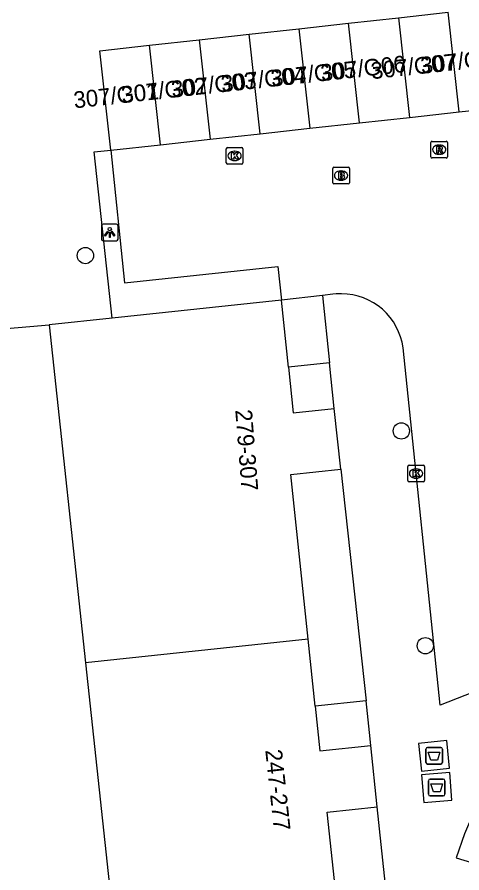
# Model space of a CAD drawing. Extents: x 161253 to 161848, y 384872 to 385383.
# Drawn here: x 161292.4 to 161319.1, y 385275.8 to 385327.2 of the extents above; entities that cross this region are included whole.
import ezdxf

# ---------------------------------------------------------------- set-up
doc = ezdxf.new("R2010")
doc.units = 0
for name, color, linetype in [('IMGEO_Afval_apart_plaats', 7, 'Continuous'), ('IMGEO_Boom', 7, 'Continuous'), ('IMGEO_Brandkraan', 7, 'Continuous'), ('IMGEO_Groenvoorziening', 7, 'Continuous'), ('IMGEO_Kolk', 7, 'Continuous'), ('IMGEO_Lichtpunt', 7, 'Continuous'), ('IMGEO_Pand', 7, 'Continuous'), ('IMGEO_Pand_nummerreeks', 7, 'Continuous'), ('IMGEO_Rijbaan_lokaal_open', 7, 'Continuous'), ('IMGEO_Rioolput', 7, 'Continuous'), ('IMGEO_Voetpad_gesloten', 7, 'Continuous'), ('IMGEO_Voetpad_open', 7, 'Continuous')]:
    doc.layers.add(name, color=color, linetype=linetype)

msp = doc.modelspace()

# ---------------------------------------------------------------- linework, layer by layer
at = {"layer": 'IMGEO_Afval_apart_plaats'}
for p, q in [((161316.938, 385282.46), (161316.938, 385283.26)), ((161316.938, 385283.26), (161316.938, 385282.46)), ((161317.038, 385283.36), (161317.828, 385283.36)), ((161317.828, 385283.36), (161317.038, 385283.36)), ((161317.928, 385283.26), (161317.928, 385282.46)), ((161317.928, 385282.46), (161317.928, 385283.26)), ((161317.828, 385282.36), (161317.038, 385282.36)), ((161317.038, 385282.36), (161317.828, 385282.36)), ((161317.095, 385280.555), (161317.095, 385281.355)), ((161317.095, 385281.355), (161317.095, 385280.555)), ((161317.195, 385281.455), (161317.985, 385281.455)), ((161317.985, 385281.455), (161317.195, 385281.455)), ((161318.085, 385281.355), (161318.085, 385280.555)), ((161318.085, 385280.555), (161318.085, 385281.355)), ((161317.985, 385280.455), (161317.195, 385280.455)), ((161317.195, 385280.455), (161317.985, 385280.455))]:
    msp.add_line(p, q, dxfattribs=at)
for points in [[(161317.081, 385283.074), (161317.785, 385283.074), (161317.636, 385282.604), (161317.23, 385282.604), (161317.081, 385283.074)], [(161317.238, 385281.169), (161317.942, 385281.169), (161317.793, 385280.699), (161317.387, 385280.699), (161317.238, 385281.169)]]:
    msp.add_lwpolyline(points, dxfattribs=at)
for centre, start, end in [((161317.038, 385283.26), 90, 180), ((161317.038, 385283.26), 90, 180), ((161317.828, 385283.26), 0, 90), ((161317.828, 385283.26), 360, 90), ((161317.038, 385282.46), 180, 270), ((161317.038, 385282.46), 180, 270), ((161317.828, 385282.46), 270, 0), ((161317.828, 385282.46), 270, 0), ((161317.195, 385281.355), 90, 180), ((161317.195, 385281.355), 90, 180), ((161317.985, 385281.355), 0, 90), ((161317.985, 385281.355), 360, 90), ((161317.195, 385280.555), 180, 270), ((161317.195, 385280.555), 180, 270), ((161317.985, 385280.555), 270, 0), ((161317.985, 385280.555), 270, 0)]:
    msp.add_arc(centre, 0.1, start, end, dxfattribs=at)
at = {"layer": 'IMGEO_Boom'}
for centre in [(161296.502, 385312.896), (161315.465, 385302.364), (161316.906, 385289.466)]:
    msp.add_circle(centre, 0.489, dxfattribs=at)
at = {"layer": 'IMGEO_Brandkraan'}
for p, q in [((161311.349, 385317.268), (161311.349, 385318.12)), ((161311.424, 385318.194), (161312.276, 385318.194)), ((161311.837, 385317.974), (161311.862, 385317.974)), ((161312.35, 385318.12), (161312.35, 385317.268)), ((161311.86, 385317.414), (161311.835, 385317.414)), ((161312.276, 385317.194), (161311.424, 385317.194))]:
    msp.add_line(p, q, dxfattribs=at)
for points in [[(161311.349, 385317.268), (161311.349, 385318.12)], [(161311.424, 385318.194), (161312.276, 385318.194)], [(161311.697, 385317.894), (161311.697, 385317.494), (161311.91, 385317.494)], [(161311.928, 385317.894), (161311.697, 385317.894)], [(161311.876, 385317.813), (161311.822, 385317.813), (161311.822, 385317.737)], [(161312.35, 385318.12), (161312.35, 385317.268)], [(161311.822, 385317.737), (161311.875, 385317.737)], [(161311.884, 385317.661), (161311.822, 385317.661), (161311.822, 385317.58)], [(161311.822, 385317.58), (161311.884, 385317.58)], [(161312.276, 385317.194), (161311.424, 385317.194)]]:
    msp.add_lwpolyline(points, dxfattribs=at)
for centre, radius, start, end in [((161311.426, 385318.118), 0.0765, 91.552, 178.448), ((161311.426, 385318.118), 0.0765, 91.552, 178.448), ((161311.877, 385317.775), 0.0379, 267.8285, 90.9355), ((161311.932, 385317.749), 0.145, 59.4692, 91.5367), ((161311.957, 385317.796), 0.0922, 285.5137, 58.1501), ((161312.274, 385318.118), 0.0765, 1.552, 88.448), ((161312.274, 385318.118), 0.0765, 1.552, 88.448), ((161311.885, 385317.62), 0.0404, 269.8759, 90.5077), ((161311.916, 385317.745), 0.251, 268.6676, 293.5347), ((161311.962, 385317.604), 0.105, 301.3115, 78.989), ((161311.426, 385317.27), 0.0765, 181.552, 268.448), ((161311.426, 385317.27), 0.0765, 181.552, 268.448), ((161312.274, 385317.27), 0.0765, 271.552, 358.448), ((161312.274, 385317.27), 0.0765, 271.552, 358.448)]:
    msp.add_arc(centre, radius, start, end, dxfattribs=at)
for centre, major_axis, ratio, start_param, end_param in [((161311.836, 385317.694), (-0.387, 0.002), 0.722429, 4.712389, 7.853982), ((161311.861, 385317.694), (-0.39, 0.002), 0.717154, 1.570796, 4.712389)]:
    msp.add_ellipse(centre, major_axis=major_axis, ratio=ratio, start_param=start_param, end_param=end_param, dxfattribs=at)
at = {"layer": 'IMGEO_Groenvoorziening'}
for points in [[(161286.821, 385329.479), (161288.275, 385308.207), (161294.324, 385308.738)], [(161298.104, 385309.138), (161297.027, 385319.113), (161298.021, 385319.222)]]:
    msp.add_lwpolyline(points, dxfattribs=at)
at = {"layer": 'IMGEO_Kolk'}
for p, q in [((161305.035, 385319.379), (161305.887, 385319.379)), ((161304.96, 385318.453), (161304.96, 385319.305)), ((161305.448, 385319.159), (161305.473, 385319.159)), ((161305.961, 385319.305), (161305.961, 385318.453)), ((161305.887, 385318.379), (161305.035, 385318.379)), ((161305.471, 385318.599), (161305.446, 385318.599)), ((161315.851, 385299.379), (161315.851, 385300.231)), ((161315.926, 385300.305), (161316.778, 385300.305)), ((161316.339, 385300.085), (161316.364, 385300.085)), ((161316.852, 385300.231), (161316.852, 385299.379)), ((161316.362, 385299.525), (161316.337, 385299.525)), ((161316.778, 385299.305), (161315.926, 385299.305))]:
    msp.add_line(p, q, dxfattribs=at)
for points in [[(161305.035, 385319.379), (161305.887, 385319.379)], [(161304.96, 385318.453), (161304.96, 385319.305)], [(161305.281, 385319.079), (161305.404, 385319.079), (161305.404, 385318.928), (161305.534, 385319.079), (161305.698, 385319.079), (161305.552, 385318.928), (161305.705, 385318.679), (161305.553, 385318.679), (161305.468, 385318.843), (161305.404, 385318.776), (161305.404, 385318.679), (161305.281, 385318.679), (161305.281, 385319.079)], [(161305.961, 385319.305), (161305.961, 385318.453)], [(161305.887, 385318.379), (161305.035, 385318.379)], [(161315.851, 385299.379), (161315.851, 385300.231)], [(161315.926, 385300.305), (161316.778, 385300.305)], [(161316.172, 385300.005), (161316.295, 385300.005), (161316.295, 385299.854), (161316.425, 385300.005), (161316.589, 385300.005), (161316.443, 385299.854), (161316.596, 385299.605), (161316.444, 385299.605), (161316.359, 385299.769), (161316.295, 385299.702), (161316.295, 385299.605), (161316.172, 385299.605), (161316.172, 385300.005)], [(161316.852, 385300.231), (161316.852, 385299.379)], [(161316.778, 385299.305), (161315.926, 385299.305)]]:
    msp.add_lwpolyline(points, dxfattribs=at)
for centre, start, end in [((161305.037, 385319.303), 91.552, 178.448), ((161305.037, 385319.303), 91.552, 178.448), ((161305.885, 385319.303), 1.552, 88.448), ((161305.885, 385319.303), 1.552, 88.448), ((161305.037, 385318.455), 181.552, 268.448), ((161305.037, 385318.455), 181.552, 268.448), ((161305.885, 385318.455), 271.552, 358.448), ((161305.885, 385318.455), 271.552, 358.448), ((161315.928, 385300.229), 91.552, 178.448), ((161315.928, 385300.229), 91.552, 178.448), ((161316.776, 385300.229), 1.552, 88.448), ((161316.776, 385300.229), 1.552, 88.448), ((161315.928, 385299.381), 181.552, 268.448), ((161315.928, 385299.381), 181.552, 268.448), ((161316.776, 385299.381), 271.552, 358.448), ((161316.776, 385299.381), 271.552, 358.448)]:
    msp.add_arc(centre, 0.0765, start, end, dxfattribs=at)
for centre, major_axis, ratio, start_param, end_param in [((161305.447, 385318.879), (-0.387, 0.002), 0.722429, 4.712389, 7.853982), ((161305.472, 385318.879), (-0.39, 0.002), 0.717154, 1.570796, 4.712389), ((161316.338, 385299.805), (-0.387, 0.002), 0.722429, 4.712389, 7.853982), ((161316.363, 385299.805), (-0.39, 0.002), 0.717154, 1.570796, 4.712389)]:
    msp.add_ellipse(centre, major_axis=major_axis, ratio=ratio, start_param=start_param, end_param=end_param, dxfattribs=at)
at = {"layer": 'IMGEO_Lichtpunt'}
for p, q in [((161298.369, 385314.784), (161297.561, 385314.784)), ((161298.369, 385314.784), (161297.561, 385314.784)), ((161297.467, 385314.689), (161297.467, 385313.882)), ((161297.467, 385314.689), (161297.467, 385313.882)), ((161298.463, 385313.882), (161298.463, 385314.689)), ((161298.463, 385313.882), (161298.463, 385314.689)), ((161297.561, 385313.788), (161298.369, 385313.788)), ((161297.561, 385313.788), (161298.369, 385313.788))]:
    msp.add_line(p, q, dxfattribs=at)
for points in [[(161297.841, 385314.353), (161297.88, 385314.325), (161297.692, 385314.063), (161297.654, 385314.09), (161297.841, 385314.353)], [(161297.943, 385314.305), (161297.99, 385314.305), (161297.99, 385313.983), (161297.943, 385313.983), (161297.943, 385314.305)], [(161298.053, 385314.325), (161298.091, 385314.352), (161298.278, 385314.09), (161298.239, 385314.062), (161298.053, 385314.325)]]:
    msp.add_lwpolyline(points, dxfattribs=at)
msp.add_circle((161297.966, 385314.487), 0.0994, dxfattribs=at)
for centre, start, end in [((161297.561, 385314.689), 90, 180), ((161297.561, 385314.689), 90, 180), ((161298.369, 385314.689), 0, 90), ((161298.369, 385314.689), 0, 90), ((161297.561, 385313.882), 180, 270), ((161297.561, 385313.882), 180, 270), ((161298.369, 385313.882), 270, 0), ((161298.369, 385313.882), 270, 360)]:
    msp.add_arc(centre, 0.0946, start, end, dxfattribs=at)
at = {"layer": 'IMGEO_Pand'}
for points in [[(161312.304, 385326.842), (161315.292, 385327.172)], [(161315.292, 385327.172), (161318.28, 385327.501)], [(161315.292, 385327.172), (161315.951, 385321.192)], [(161318.939, 385321.52), (161318.28, 385327.501)], [(161309.316, 385326.513), (161312.304, 385326.842)], [(161312.963, 385320.863), (161312.304, 385326.842)], [(161303.341, 385325.854), (161306.329, 385326.183)], [(161306.329, 385326.183), (161309.316, 385326.513)], [(161306.987, 385320.207), (161306.329, 385326.183)], [(161309.316, 385326.513), (161309.975, 385320.535)], [(161298.021, 385319.222), (161297.365, 385325.195), (161300.353, 385325.524)], [(161300.353, 385325.524), (161303.341, 385325.854)], [(161301.012, 385319.551), (161300.353, 385325.524)], [(161303.341, 385325.854), (161304, 385319.879)], [(161315.951, 385321.192), (161318.939, 385321.52)], [(161318.939, 385321.52), (161321.927, 385321.848)], [(161312.963, 385320.863), (161315.951, 385321.192)], [(161306.987, 385320.207), (161309.975, 385320.535)], [(161309.975, 385320.535), (161312.963, 385320.863)], [(161301.012, 385319.551), (161304, 385319.879)], [(161304, 385319.879), (161306.987, 385320.207)], [(161298.021, 385319.222), (161301.012, 385319.551)], [(161308.266, 385310.213), (161298.104, 385309.138)], [(161308.691, 385306.191), (161308.266, 385310.213)], [(161298.104, 385309.138), (161294.324, 385308.738)], [(161294.324, 385308.738), (161296.504, 385288.449)], [(161308.691, 385306.191), (161308.98, 385303.454), (161311.442, 385303.714)], [(161311.827, 385300.075), (161311.442, 385303.714)], [(161309.875, 385289.862), (161308.827, 385299.757), (161311.827, 385300.075)], [(161309.875, 385289.862), (161296.504, 385288.449)], [(161310.3, 385285.844), (161309.875, 385289.862)], [(161296.504, 385288.449), (161298.683, 385268.166)], [(161310.3, 385285.844), (161310.584, 385283.156), (161313.632, 385283.478)], [(161314.022, 385279.79), (161313.632, 385283.478)], [(161312.07, 385269.58), (161311.023, 385279.472), (161314.022, 385279.79)]]:
    msp.add_lwpolyline(points, dxfattribs=at)
at = {"layer": 'IMGEO_Rijbaan_lokaal_open'}
for points in [[(161298.021, 385319.222), (161298.846, 385311.258), (161308.053, 385312.232), (161308.266, 385310.213)], [(161310.726, 385310.494), (161308.266, 385310.213)], [(161323.36, 385288.088), (161317.793, 385285.896), (161315.57, 385307.355), (161315.51, 385307.685), (161315.422, 385308.007), (161315.305, 385308.321), (161315.16, 385308.623), (161314.989, 385308.911), (161314.792, 385309.182), (161314.573, 385309.435), (161314.332, 385309.667), (161314.07, 385309.877), (161313.792, 385310.063), (161313.497, 385310.222), (161313.19, 385310.355), (161312.872, 385310.46), (161312.546, 385310.536), (161312.214, 385310.583), (161311.88, 385310.6), (161311.545, 385310.587), (161311.355, 385310.566), (161310.726, 385310.494)]]:
    msp.add_lwpolyline(points, dxfattribs=at)
at = {"layer": 'IMGEO_Rioolput'}
for p, q in [((161317.237, 385318.826), (161317.237, 385319.678)), ((161317.312, 385319.752), (161318.164, 385319.752)), ((161317.725, 385319.532), (161317.75, 385319.532)), ((161318.238, 385319.678), (161318.238, 385318.826)), ((161317.748, 385318.972), (161317.723, 385318.972)), ((161318.164, 385318.752), (161317.312, 385318.752))]:
    msp.add_line(p, q, dxfattribs=at)
for points in [[(161317.237, 385318.826), (161317.237, 385319.678)], [(161317.312, 385319.752), (161318.164, 385319.752)], [(161317.826, 385319.45), (161317.574, 385319.452), (161317.574, 385319.052)], [(161317.752, 385319.371), (161317.698, 385319.371), (161317.698, 385319.29)], [(161318.238, 385319.678), (161318.238, 385318.826)], [(161317.574, 385319.052), (161317.698, 385319.052), (161317.698, 385319.214), (161317.709, 385319.214)], [(161317.698, 385319.29), (161317.75, 385319.29)], [(161317.756, 385319.185), (161317.827, 385319.052), (161317.967, 385319.052), (161317.902, 385319.178)], [(161318.164, 385318.752), (161317.312, 385318.752)]]:
    msp.add_lwpolyline(points, dxfattribs=at)
for centre, radius, start, end in [((161317.314, 385319.676), 0.0765, 91.552, 178.448), ((161317.314, 385319.676), 0.0765, 91.552, 178.448), ((161317.758, 385319.275), 0.0964, 77.0061, 93.1865), ((161317.772, 385319.332), 0.0378, 276.6634, 79.6772), ((161317.825, 385319.34), 0.109, 350.3612, 89.416), ((161318.162, 385319.676), 0.0765, 1.552, 88.448), ((161318.162, 385319.676), 0.0765, 1.552, 88.448), ((161317.708, 385319.161), 0.0533, 26.0293, 88.6989), ((161317.734, 385319.479), 0.19, 274.7715, 282.9687), ((161317.823, 385319.34), 0.112, 277.5842, 350.9817), ((161317.807, 385319.125), 0.108, 29.5134, 73.7905), ((161317.314, 385318.828), 0.0765, 181.552, 268.448), ((161317.314, 385318.828), 0.0765, 181.552, 268.448), ((161318.162, 385318.828), 0.0765, 271.552, 358.448), ((161318.162, 385318.828), 0.0765, 271.552, 358.448)]:
    msp.add_arc(centre, radius, start, end, dxfattribs=at)
for centre, major_axis, ratio, start_param, end_param in [((161317.724, 385319.252), (-0.387, 0.002), 0.722429, 4.712389, 7.853982), ((161317.749, 385319.252), (-0.39, 0.002), 0.717154, 1.570796, 4.712389)]:
    msp.add_ellipse(centre, major_axis=major_axis, ratio=ratio, start_param=start_param, end_param=end_param, dxfattribs=at)
at = {"layer": 'IMGEO_Voetpad_gesloten'}
for points in [[(161318.19, 385283.78), (161316.499, 385283.601), (161316.675, 385281.94), (161318.366, 385282.119), (161318.19, 385283.78)], [(161318.37, 385281.855), (161316.676, 385281.717), (161316.811, 385280.054), (161318.505, 385280.192), (161318.37, 385281.855)]]:
    msp.add_lwpolyline(points, dxfattribs=at)
at = {"layer": 'IMGEO_Voetpad_open'}
for points in [[(161310.726, 385310.494), (161311.153, 385306.451)], [(161311.153, 385306.451), (161308.691, 385306.191)], [(161311.442, 385303.714), (161311.153, 385306.451)], [(161311.827, 385300.075), (161313.348, 385286.166)], [(161313.348, 385286.166), (161310.3, 385285.844)], [(161313.632, 385283.478), (161313.551, 385284.249), (161313.348, 385286.166)], [(161324.411, 385284.249), (161323.77, 385284.937), (161322.63, 385283.759), (161321.6, 385282.484), (161320.689, 385281.122), (161319.902, 385279.684), (161319.247, 385278.182), (161318.759, 385276.732), (161319.678, 385276.452)], [(161315.525, 385265.669), (161314.022, 385279.79)]]:
    msp.add_lwpolyline(points, dxfattribs=at)

# ---------------------------------------------------------------- texts
at = {"layer": 'IMGEO_Pand_nummerreeks'}
for s, rotation, p in [('307/G07', 6.2687, (161313.689, 385323.478)), ('307/G08', 6.2687, (161316.68, 385323.807)), ('307/G05', 6.2918, (161307.689, 385323.033)), ('307/G06', 6.2918, (161310.677, 385323.363)), ('307/G04', 6.2918, (161304.701, 385322.704)), ('307/G02', 6.2918, (161298.719, 385322.044)), ('307/G03', 6.2918, (161301.713, 385322.375)), ('307/G01', 6.2918, (161295.847, 385321.728)), ('279-307', 274.5204, (161305.497, 385303.617)), ('247-277', 276.1763, (161307.297, 385283.195))]:
    msp.add_text(s, height=1, rotation=rotation, dxfattribs=at).set_placement(p)

doc.saveas('drawing.dxf')
